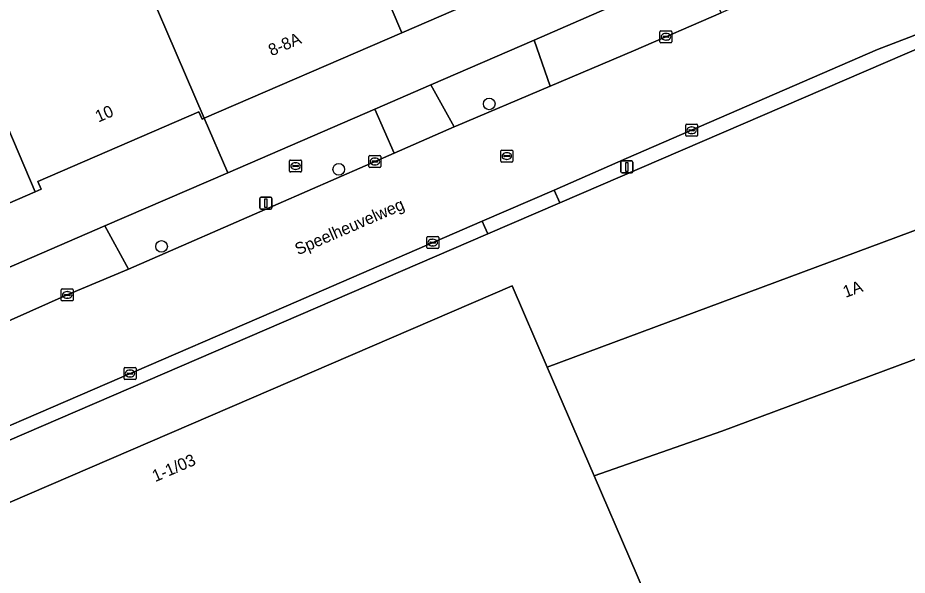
# Model space of a CAD drawing. Extents: x 158086 to 159499, y 382904 to 383981.
# Drawn here: x 158897.5 to 158972, y 383089.9 to 383136.6 of the extents above; entities that cross this region are included whole.
import ezdxf

# ---------------------------------------------------------------- set-up
doc = ezdxf.new("R2010")
doc.units = 0
for name, color, linetype in [('IMGEO_Boom', 7, 'Continuous'), ('IMGEO_Brandkraan', 7, 'Continuous'), ('IMGEO_Erf', 7, 'Continuous'), ('IMGEO_Kolk', 7, 'Continuous'), ('IMGEO_Lichtmast', 7, 'Continuous'), ('IMGEO_Openbare_ruimte_label', 7, 'Continuous'), ('IMGEO_Pand', 7, 'Continuous'), ('IMGEO_Pand_nummerreeks', 7, 'Continuous'), ('IMGEO_Parkeervlak_open', 7, 'Continuous'), ('IMGEO_Rijbaan_lokaal_open', 7, 'Continuous'), ('IMGEO_Rioolput', 7, 'Continuous'), ('IMGEO_Voetpad_open', 7, 'Continuous')]:
    doc.layers.add(name, color=color, linetype=linetype)

msp = doc.modelspace()

# ---------------------------------------------------------------- linework, layer by layer
at = {"layer": 'IMGEO_Boom'}
for centre in [(158936.97, 383129.37), (158924.367, 383123.883), (158909.52, 383117.423)]:
    msp.add_circle(centre, 0.489, dxfattribs=at)
at = {"layer": 'IMGEO_Brandkraan'}
for p, q in [((158920.247, 383123.736), (158920.247, 383124.588)), ((158920.322, 383124.662), (158921.174, 383124.662)), ((158920.735, 383124.442), (158920.76, 383124.442)), ((158921.248, 383124.588), (158921.248, 383123.736)), ((158921.174, 383123.662), (158920.322, 383123.662)), ((158920.506, 383124.156), (158920.506, 383124.168)), ((158920.944, 383124.119), (158920.546, 383124.119)), ((158920.549, 383124.205), (158920.947, 383124.205)), ((158920.758, 383123.882), (158920.733, 383123.882)), ((158920.99, 383124.168), (158920.99, 383124.156))]:
    msp.add_line(p, q, dxfattribs=at)
for points in [[(158920.247, 383123.736), (158920.247, 383124.588)], [(158920.322, 383124.662), (158921.174, 383124.662)], [(158921.248, 383124.588), (158921.248, 383123.736)], [(158921.174, 383123.662), (158920.322, 383123.662)]]:
    msp.add_lwpolyline(points, dxfattribs=at)
for centre, radius, start, end in [((158920.324, 383124.586), 0.0765, 91.55205, 178.44795), ((158920.324, 383124.586), 0.0765, 91.55205, 178.44795), ((158921.172, 383124.586), 0.0765, 1.55205, 88.44795), ((158921.172, 383124.586), 0.0765, 1.55205, 88.44795), ((158920.324, 383123.738), 0.0765, 181.55205, 268.44795), ((158920.324, 383123.738), 0.0765, 181.55205, 268.44795), ((158920.546, 383124.165), 0.0403, 85.87752, 175.75265), ((158920.543, 383124.155), 0.0366, 178.93798, 274.71019), ((158920.947, 383124.162), 0.043, 264.86636, 352.45326), ((158920.951, 383124.167), 0.0386, 1.73085, 96.63898), ((158921.172, 383123.738), 0.0765, 271.55205, 358.44795), ((158921.172, 383123.738), 0.0765, 271.55205, 358.44795)]:
    msp.add_arc(centre, radius, start, end, dxfattribs=at)
for centre, major_axis, ratio, start_param, end_param in [((158920.734, 383124.162), (-0.387, 0.002), 0.722429, 4.712389, 7.853982), ((158920.759, 383124.162), (-0.39, 0.002), 0.717154, 1.570796, 4.712389)]:
    msp.add_ellipse(centre, major_axis=major_axis, ratio=ratio, start_param=start_param, end_param=end_param, dxfattribs=at)
at = {"layer": 'IMGEO_Erf'}
msp.add_lwpolyline([(158940.729, 383134.721), (158947.27, 383137.556), (158945.105, 383142.551), (158942.056, 383141.23), (158942.245, 383140.795), (158929.652, 383135.339), (158913.102, 383128.169), (158915.081, 383123.604), (158927.395, 383128.942), (158932.074, 383130.97)], close=True, dxfattribs=at)
for points in [[(158975.23, 383135.031), (158942.876, 383121.069), (158936.852, 383118.469), (158837.977, 383075.801), (158837.572, 383075.626), (158818.806, 383067.474), (158817.768, 383067.023)], [(158881.652, 383089.451), (158938.898, 383114.123), (158941.834, 383107.313), (158975.616, 383119.869), (158974.015, 383124.181), (158978.429, 383125.821), (158980.059, 383121.434), (158979.805, 383121.339), (158983.304, 383111.921), (158982.521, 383111.63), (158984.156, 383107.233), (158984.812, 383107.476), (158991.945, 383088.285)]]:
    msp.add_lwpolyline(points, dxfattribs=at)
at = {"layer": 'IMGEO_Kolk'}
for p, q in [((158951.277, 383134.573), (158951.277, 383135.425)), ((158951.352, 383135.499), (158952.204, 383135.499)), ((158951.536, 383134.993), (158951.536, 383135.005)), ((158951.974, 383134.956), (158951.576, 383134.956)), ((158951.579, 383135.042), (158951.977, 383135.042)), ((158951.765, 383135.279), (158951.79, 383135.279)), ((158952.02, 383135.005), (158952.02, 383134.993)), ((158952.278, 383135.425), (158952.278, 383134.573)), ((158952.204, 383134.499), (158951.352, 383134.499)), ((158951.788, 383134.719), (158951.763, 383134.719)), ((158953.431, 383126.735), (158953.431, 383127.587)), ((158953.506, 383127.661), (158954.358, 383127.661)), ((158953.919, 383127.441), (158953.944, 383127.441)), ((158954.432, 383127.587), (158954.432, 383126.735)), ((158954.358, 383126.661), (158953.506, 383126.661)), ((158953.69, 383127.155), (158953.69, 383127.167)), ((158954.128, 383127.118), (158953.73, 383127.118)), ((158953.733, 383127.204), (158954.131, 383127.204)), ((158953.942, 383126.881), (158953.917, 383126.881)), ((158954.174, 383127.167), (158954.174, 383127.155)), ((158926.894, 383124.115), (158926.894, 383124.967)), ((158926.969, 383125.041), (158927.821, 383125.041)), ((158927.153, 383124.535), (158927.153, 383124.547)), ((158927.591, 383124.498), (158927.193, 383124.498)), ((158927.196, 383124.584), (158927.594, 383124.584)), ((158927.382, 383124.821), (158927.407, 383124.821)), ((158927.637, 383124.547), (158927.637, 383124.535)), ((158927.895, 383124.967), (158927.895, 383124.115)), ((158927.821, 383124.041), (158926.969, 383124.041)), ((158927.405, 383124.261), (158927.38, 383124.261)), ((158931.738, 383117.32), (158931.738, 383118.172)), ((158931.813, 383118.246), (158932.665, 383118.246)), ((158931.997, 383117.74), (158931.997, 383117.752)), ((158932.435, 383117.703), (158932.037, 383117.703)), ((158932.04, 383117.789), (158932.438, 383117.789)), ((158932.226, 383118.026), (158932.251, 383118.026)), ((158932.481, 383117.752), (158932.481, 383117.74)), ((158932.739, 383118.172), (158932.739, 383117.32)), ((158932.665, 383117.246), (158931.813, 383117.246)), ((158932.249, 383117.466), (158932.224, 383117.466)), ((158901.121, 383112.929), (158901.121, 383113.781)), ((158901.196, 383113.855), (158902.048, 383113.855)), ((158901.38, 383113.349), (158901.38, 383113.361)), ((158901.818, 383113.312), (158901.42, 383113.312)), ((158901.423, 383113.398), (158901.821, 383113.398)), ((158901.609, 383113.635), (158901.634, 383113.635)), ((158901.864, 383113.361), (158901.864, 383113.349)), ((158902.122, 383113.781), (158902.122, 383112.929)), ((158902.048, 383112.855), (158901.196, 383112.855)), ((158901.632, 383113.075), (158901.607, 383113.075)), ((158906.455, 383107.268), (158907.307, 383107.268)), ((158906.38, 383106.342), (158906.38, 383107.194)), ((158906.639, 383106.762), (158906.639, 383106.774)), ((158907.077, 383106.725), (158906.679, 383106.725)), ((158906.682, 383106.811), (158907.08, 383106.811)), ((158906.868, 383107.048), (158906.893, 383107.048)), ((158907.123, 383106.774), (158907.123, 383106.762)), ((158907.381, 383107.194), (158907.381, 383106.342)), ((158907.307, 383106.268), (158906.455, 383106.268)), ((158906.891, 383106.488), (158906.866, 383106.488))]:
    msp.add_line(p, q, dxfattribs=at)
for points in [[(158951.277, 383134.573), (158951.277, 383135.425)], [(158951.352, 383135.499), (158952.204, 383135.499)], [(158952.278, 383135.425), (158952.278, 383134.573)], [(158952.204, 383134.499), (158951.352, 383134.499)], [(158953.431, 383126.735), (158953.431, 383127.587)], [(158953.506, 383127.661), (158954.358, 383127.661)], [(158954.432, 383127.587), (158954.432, 383126.735)], [(158954.358, 383126.661), (158953.506, 383126.661)], [(158926.894, 383124.115), (158926.894, 383124.967)], [(158926.969, 383125.041), (158927.821, 383125.041)], [(158927.895, 383124.967), (158927.895, 383124.115)], [(158927.821, 383124.041), (158926.969, 383124.041)], [(158931.738, 383117.32), (158931.738, 383118.172)], [(158931.813, 383118.246), (158932.665, 383118.246)], [(158932.739, 383118.172), (158932.739, 383117.32)], [(158932.665, 383117.246), (158931.813, 383117.246)], [(158901.121, 383112.929), (158901.121, 383113.781)], [(158901.196, 383113.855), (158902.048, 383113.855)], [(158902.122, 383113.781), (158902.122, 383112.929)], [(158902.048, 383112.855), (158901.196, 383112.855)], [(158906.455, 383107.268), (158907.307, 383107.268)], [(158906.38, 383106.342), (158906.38, 383107.194)], [(158907.381, 383107.194), (158907.381, 383106.342)], [(158907.307, 383106.268), (158906.455, 383106.268)]]:
    msp.add_lwpolyline(points, dxfattribs=at)
for centre, radius, start, end in [((158951.354, 383135.423), 0.0765, 91.55205, 178.44795), ((158951.354, 383135.423), 0.0765, 91.55205, 178.44795), ((158951.576, 383135.002), 0.0403, 85.87752, 175.75265), ((158951.573, 383134.992), 0.0366, 178.93798, 274.71019), ((158951.977, 383134.999), 0.043, 264.86636, 352.45326), ((158951.981, 383135.004), 0.0386, 1.73085, 96.63898), ((158952.202, 383135.423), 0.0765, 1.55205, 88.44795), ((158952.202, 383135.423), 0.0765, 1.55205, 88.44795), ((158951.354, 383134.575), 0.0765, 181.55205, 268.44795), ((158951.354, 383134.575), 0.0765, 181.55205, 268.44795), ((158952.202, 383134.575), 0.0765, 271.55205, 358.44795), ((158952.202, 383134.575), 0.0765, 271.55205, 358.44795), ((158953.508, 383127.585), 0.0765, 91.55205, 178.44795), ((158953.508, 383127.585), 0.0765, 91.55205, 178.44795), ((158954.356, 383127.585), 0.0765, 1.55205, 88.44795), ((158954.356, 383127.585), 0.0765, 1.55205, 88.44795), ((158953.508, 383126.737), 0.0765, 181.55205, 268.44795), ((158953.508, 383126.737), 0.0765, 181.55205, 268.44795), ((158953.73, 383127.164), 0.0403, 85.87752, 175.75265), ((158953.727, 383127.154), 0.0366, 178.93798, 274.71019), ((158954.131, 383127.161), 0.043, 264.86636, 352.45326), ((158954.135, 383127.166), 0.0386, 1.73085, 96.63898), ((158954.356, 383126.737), 0.0765, 271.55205, 358.44795), ((158954.356, 383126.737), 0.0765, 271.55205, 358.44795), ((158926.971, 383124.965), 0.0765, 91.55205, 178.44795), ((158926.971, 383124.965), 0.0765, 91.55205, 178.44795), ((158927.193, 383124.544), 0.0403, 85.87752, 175.75265), ((158927.19, 383124.534), 0.0366, 178.93798, 274.71019), ((158927.594, 383124.541), 0.043, 264.86636, 352.45326), ((158927.598, 383124.546), 0.0386, 1.73085, 96.63898), ((158927.819, 383124.965), 0.0765, 1.55205, 88.44795), ((158927.819, 383124.965), 0.0765, 1.55205, 88.44795), ((158926.971, 383124.117), 0.0765, 181.55205, 268.44795), ((158926.971, 383124.117), 0.0765, 181.55205, 268.44795), ((158927.819, 383124.117), 0.0765, 271.55205, 358.44795), ((158927.819, 383124.117), 0.0765, 271.55205, 358.44795), ((158931.815, 383118.17), 0.0765, 91.55205, 178.44795), ((158931.815, 383118.17), 0.0765, 91.55205, 178.44795), ((158932.037, 383117.749), 0.0403, 85.87752, 175.75265), ((158932.034, 383117.739), 0.0366, 178.93798, 274.71019), ((158932.438, 383117.746), 0.043, 264.86636, 352.45326), ((158932.442, 383117.751), 0.0386, 1.73085, 96.63898), ((158932.663, 383118.17), 0.0765, 1.55205, 88.44795), ((158932.663, 383118.17), 0.0765, 1.55205, 88.44795), ((158931.815, 383117.322), 0.0765, 181.55205, 268.44795), ((158931.815, 383117.322), 0.0765, 181.55205, 268.44795), ((158932.663, 383117.322), 0.0765, 271.55205, 358.44795), ((158932.663, 383117.322), 0.0765, 271.55205, 358.44795), ((158901.198, 383113.779), 0.0765, 91.55205, 178.44795), ((158901.198, 383113.779), 0.0765, 91.55205, 178.44795), ((158901.42, 383113.358), 0.0403, 85.87752, 175.75265), ((158901.417, 383113.348), 0.0366, 178.93798, 274.71019), ((158901.821, 383113.355), 0.043, 264.86636, 352.45326), ((158901.825, 383113.36), 0.0386, 1.73085, 96.63898), ((158902.046, 383113.779), 0.0765, 1.55205, 88.44795), ((158902.046, 383113.779), 0.0765, 1.55205, 88.44795), ((158901.198, 383112.931), 0.0765, 181.55205, 268.44795), ((158901.198, 383112.931), 0.0765, 181.55205, 268.44795), ((158902.046, 383112.931), 0.0765, 271.55205, 358.44795), ((158902.046, 383112.931), 0.0765, 271.55205, 358.44795), ((158906.457, 383107.192), 0.0765, 91.55205, 178.44795), ((158906.457, 383107.192), 0.0765, 91.55205, 178.44795), ((158907.305, 383107.192), 0.0765, 1.55205, 88.44795), ((158907.305, 383107.192), 0.0765, 1.55205, 88.44795), ((158906.679, 383106.771), 0.0403, 85.87752, 175.75265), ((158906.676, 383106.761), 0.0366, 178.93798, 274.71019), ((158907.08, 383106.768), 0.043, 264.86636, 352.45326), ((158907.084, 383106.773), 0.0386, 1.73085, 96.63898), ((158906.457, 383106.344), 0.0765, 181.55205, 268.44795), ((158906.457, 383106.344), 0.0765, 181.55205, 268.44795), ((158907.305, 383106.344), 0.0765, 271.55205, 358.44795), ((158907.305, 383106.344), 0.0765, 271.55205, 358.44795)]:
    msp.add_arc(centre, radius, start, end, dxfattribs=at)
for centre, major_axis, ratio, start_param, end_param in [((158951.764, 383134.999), (-0.387, 0.002), 0.722429, 4.712389, 7.853982), ((158951.789, 383134.999), (-0.39, 0.002), 0.717154, 1.570796, 4.712389), ((158953.918, 383127.161), (-0.387, 0.002), 0.722429, 4.712389, 7.853982), ((158953.943, 383127.161), (-0.39, 0.002), 0.717154, 1.570796, 4.712389), ((158927.381, 383124.541), (-0.387, 0.002), 0.722429, 4.712389, 7.853982), ((158927.406, 383124.541), (-0.39, 0.002), 0.717154, 1.570796, 4.712389), ((158932.225, 383117.746), (-0.387, 0.002), 0.722429, 4.712389, 7.853982), ((158932.25, 383117.746), (-0.39, 0.002), 0.717154, 1.570796, 4.712389), ((158901.608, 383113.355), (-0.387, 0.002), 0.722429, 4.712389, 7.853982), ((158901.633, 383113.355), (-0.39, 0.002), 0.717154, 1.570796, 4.712389), ((158906.867, 383106.768), (-0.387, 0.002), 0.722429, 4.712389, 7.853982), ((158906.892, 383106.768), (-0.39, 0.002), 0.717154, 1.570796, 4.712389)]:
    msp.add_ellipse(centre, major_axis=major_axis, ratio=ratio, start_param=start_param, end_param=end_param, dxfattribs=at)
at = {"layer": 'IMGEO_Lichtmast'}
for p, q in [((158948.01, 383123.684), (158948.01, 383124.484)), ((158948.01, 383124.484), (158948.01, 383123.684)), ((158948.11, 383124.584), (158948.9, 383124.584)), ((158948.9, 383124.584), (158948.11, 383124.584)), ((158949, 383124.484), (158949, 383123.684)), ((158949, 383123.684), (158949, 383124.484)), ((158948.9, 383123.584), (158948.11, 383123.584)), ((158948.11, 383123.584), (158948.9, 383123.584)), ((158917.762, 383120.649), (158917.762, 383121.449)), ((158917.762, 383121.449), (158917.762, 383120.649)), ((158917.862, 383121.549), (158918.652, 383121.549)), ((158918.652, 383121.549), (158917.862, 383121.549)), ((158918.752, 383121.449), (158918.752, 383120.649)), ((158918.752, 383120.649), (158918.752, 383121.449)), ((158918.652, 383120.549), (158917.862, 383120.549)), ((158917.862, 383120.549), (158918.652, 383120.549))]:
    msp.add_line(p, q, dxfattribs=at)
for points in [[(158948.43, 383124.459), (158948.58, 383124.459), (158948.58, 383123.709), (158948.43, 383123.709), (158948.43, 383124.459)], [(158918.182, 383121.424), (158918.332, 383121.424), (158918.332, 383120.674), (158918.182, 383120.674), (158918.182, 383121.424)]]:
    msp.add_lwpolyline(points, dxfattribs=at)
for centre, start, end in [((158948.11, 383124.484), 90, 180), ((158948.11, 383124.484), 90, 180), ((158948.9, 383124.484), 0, 90), ((158948.9, 383124.484), 360, 90), ((158948.11, 383123.684), 180, 270), ((158948.11, 383123.684), 180, 270), ((158948.9, 383123.684), 270, 0), ((158948.9, 383123.684), 270, 0), ((158917.862, 383121.449), 90, 180), ((158917.862, 383121.449), 90, 180), ((158918.652, 383121.449), 0, 90), ((158918.652, 383121.449), 360, 90), ((158917.862, 383120.649), 180, 270), ((158917.862, 383120.649), 180, 270), ((158918.652, 383120.649), 270, 0), ((158918.652, 383120.649), 270, 0)]:
    msp.add_arc(centre, 0.1, start, end, dxfattribs=at)
at = {"layer": 'IMGEO_Pand'}
for points in [[(158916.311, 383166.642), (158915.457, 383168.606), (158912.826, 383173.965), (158909.107, 383172.139), (158908.666, 383173.037), (158897.978, 383167.788), (158901.092, 383161.447), (158899.184, 383160.496), (158913.102, 383128.169), (158929.652, 383135.339)], [(158931.701, 383173.336), (158924.709, 383170.295), (158916.311, 383166.642), (158929.652, 383135.339), (158942.245, 383140.795), (158942.056, 383141.23), (158945.105, 383142.551), (158942.5, 383148.562), (158940.753, 383152.595), (158936.497, 383162.423), (158936.106, 383163.326), (158936.265, 383163.395), (158932.903, 383170.718)], [(158887.939, 383147.875), (158898.944, 383122.004), (158899.424, 383122.212), (158899.146, 383122.854), (158912.658, 383128.709), (158912.925, 383128.092), (158913.102, 383128.169), (158899.184, 383160.496), (158891.196, 383156.515), (158891.312, 383156.286), (158885.588, 383153.415)], [(158887.939, 383147.875), (158874.341, 383141.983), (158874.504, 383141.607), (158873.923, 383141.356), (158885.197, 383116.048), (158898.944, 383122.004)], [(158983.304, 383111.921), (158979.805, 383121.339), (158980.059, 383121.434), (158978.429, 383125.821), (158974.015, 383124.181), (158975.616, 383119.869), (158941.834, 383107.313), (158945.753, 383098.203), (158956.46, 383101.94), (158982.521, 383111.63)], [(158984.812, 383107.476), (158984.156, 383107.233), (158982.521, 383111.63), (158956.46, 383101.94), (158945.753, 383098.203), (158957.707, 383070.476), (158967.848, 383074.237), (158993.633, 383083.633), (158993.553, 383083.847), (158992.822, 383083.576), (158991.178, 383088), (158991.945, 383088.285)]]:
    msp.add_lwpolyline(points, close=True, dxfattribs=at)
msp.add_lwpolyline([(158957.707, 383070.476), (158945.753, 383098.203), (158941.834, 383107.313), (158938.898, 383114.123), (158881.652, 383089.451)], dxfattribs=at)
at = {"layer": 'IMGEO_Parkeervlak_open'}
msp.add_lwpolyline([(158855.36, 383097.718), (158904.772, 383119.136), (158915.081, 383123.604), (158913.102, 383128.169), (158912.925, 383128.092), (158912.658, 383128.709), (158899.146, 383122.854), (158899.424, 383122.212), (158898.944, 383122.004), (158885.197, 383116.048), (158870.673, 383109.757), (158865.614, 383107.575), (158853.662, 383102.419), (158848.758, 383113.754), (158848.215, 383113.518), (158830.42, 383105.793), (158835.292, 383094.434), (158824.863, 383089.942), (158820.883, 383088.227)], dxfattribs=at)
at = {"layer": 'IMGEO_Rijbaan_lokaal_open'}
msp.add_lwpolyline([(158889.932, 383099.442), (158919.966, 383112.427), (158936.388, 383119.543), (158942.408, 383122.151), (158948.459, 383124.786), (158969.499, 383133.933), (158972.498, 383135.073), (158975.064, 383136.167), (158972.076, 383143.74), (158961.828, 383139.38), (158956.401, 383137.015), (158949.067, 383133.818), (158942.083, 383130.86), (158934.182, 383127.503), (158934.047, 383127.444), (158928.996, 383125.239), (158919.287, 383121), (158906.765, 383115.503), (158901.627, 383113.355), (158890.378, 383108.368)], dxfattribs=at)
at = {"layer": 'IMGEO_Rioolput'}
for p, q in [((158937.947, 383124.574), (158937.947, 383125.426)), ((158938.022, 383125.5), (158938.874, 383125.5)), ((158938.435, 383125.28), (158938.46, 383125.28)), ((158938.948, 383125.426), (158938.948, 383124.574)), ((158938.874, 383124.5), (158938.022, 383124.5)), ((158938.206, 383124.994), (158938.206, 383125.006)), ((158938.644, 383124.957), (158938.246, 383124.957)), ((158938.249, 383125.043), (158938.647, 383125.043)), ((158938.458, 383124.72), (158938.433, 383124.72)), ((158938.69, 383125.006), (158938.69, 383124.994))]:
    msp.add_line(p, q, dxfattribs=at)
for points in [[(158937.947, 383124.574), (158937.947, 383125.426)], [(158938.022, 383125.5), (158938.874, 383125.5)], [(158938.948, 383125.426), (158938.948, 383124.574)], [(158938.874, 383124.5), (158938.022, 383124.5)]]:
    msp.add_lwpolyline(points, dxfattribs=at)
for centre, radius, start, end in [((158938.024, 383125.424), 0.0765, 91.55205, 178.44795), ((158938.024, 383125.424), 0.0765, 91.55205, 178.44795), ((158938.872, 383125.424), 0.0765, 1.55205, 88.44795), ((158938.872, 383125.424), 0.0765, 1.55205, 88.44795), ((158938.024, 383124.576), 0.0765, 181.55205, 268.44795), ((158938.024, 383124.576), 0.0765, 181.55205, 268.44795), ((158938.246, 383125.003), 0.0403, 85.87752, 175.75265), ((158938.243, 383124.993), 0.0366, 178.93798, 274.71019), ((158938.647, 383125), 0.043, 264.86636, 352.45326), ((158938.651, 383125.005), 0.0386, 1.73085, 96.63898), ((158938.872, 383124.576), 0.0765, 271.55205, 358.44795), ((158938.872, 383124.576), 0.0765, 271.55205, 358.44795)]:
    msp.add_arc(centre, radius, start, end, dxfattribs=at)
for centre, major_axis, ratio, start_param, end_param in [((158938.434, 383125), (-0.387, 0.002), 0.722429, 4.712389, 7.853982), ((158938.459, 383125), (-0.39, 0.002), 0.717154, 1.570796, 4.712389)]:
    msp.add_ellipse(centre, major_axis=major_axis, ratio=ratio, start_param=start_param, end_param=end_param, dxfattribs=at)
at = {"layer": 'IMGEO_Voetpad_open'}
for points in [[(158956.401, 383137.015), (158954.808, 383140.824), (158947.27, 383137.556), (158940.729, 383134.721), (158942.083, 383130.86), (158949.067, 383133.818)], [(158934.047, 383127.444), (158934.182, 383127.503), (158942.083, 383130.86), (158940.729, 383134.721), (158932.074, 383130.97)], [(158927.395, 383128.942), (158928.996, 383125.239), (158934.047, 383127.444), (158932.074, 383130.97)], [(158928.996, 383125.239), (158927.395, 383128.942), (158915.081, 383123.604), (158904.772, 383119.136), (158906.765, 383115.503), (158919.287, 383121)], [(158936.852, 383118.469), (158942.876, 383121.069), (158942.408, 383122.151), (158936.388, 383119.543), (158936.586, 383119.085)], [(158936.388, 383119.543), (158919.966, 383112.427), (158889.932, 383099.442), (158876.569, 383093.744), (158861.173, 383087.039), (158841.699, 383078.51), (158837.57, 383076.747), (158837.977, 383075.801), (158936.852, 383118.469), (158936.586, 383119.085)], [(158860.515, 383095.469), (158869.573, 383099.365), (158884.677, 383105.886), (158890.378, 383108.368), (158901.627, 383113.355), (158906.765, 383115.503), (158904.772, 383119.136), (158855.36, 383097.718), (158837.267, 383089.875), (158826.959, 383085.407), (158822.73, 383083.523), (158814.262, 383079.888), (158815.746, 383076.096), (158823.954, 383079.663), (158837.171, 383085.317)]]:
    msp.add_lwpolyline(points, close=True, dxfattribs=at)
msp.add_lwpolyline([(158975.064, 383136.167), (158972.498, 383135.073), (158969.499, 383133.933), (158948.459, 383124.786), (158942.408, 383122.151), (158942.876, 383121.069), (158975.23, 383135.031)], dxfattribs=at)

# ---------------------------------------------------------------- texts
at = {"layer": 'IMGEO_Openbare_ruimte_label'}
msp.add_text('Speelheuvelweg', height=1, rotation=23.4392, dxfattribs=at).set_placement((158920.958, 383116.673))
at = {"layer": 'IMGEO_Pand_nummerreeks'}
for s, rotation, p in [('8-8A', 23.42383, (158918.737, 383133.357)), ('10', 23.42798, (158904.229, 383127.802)), ('1A', 20.39157, (158966.826, 383113.104)), ('1-1/03', 23.22198, (158908.995, 383097.658))]:
    msp.add_text(s, height=1, rotation=rotation, dxfattribs=at).set_placement(p)

doc.saveas('drawing.dxf')
